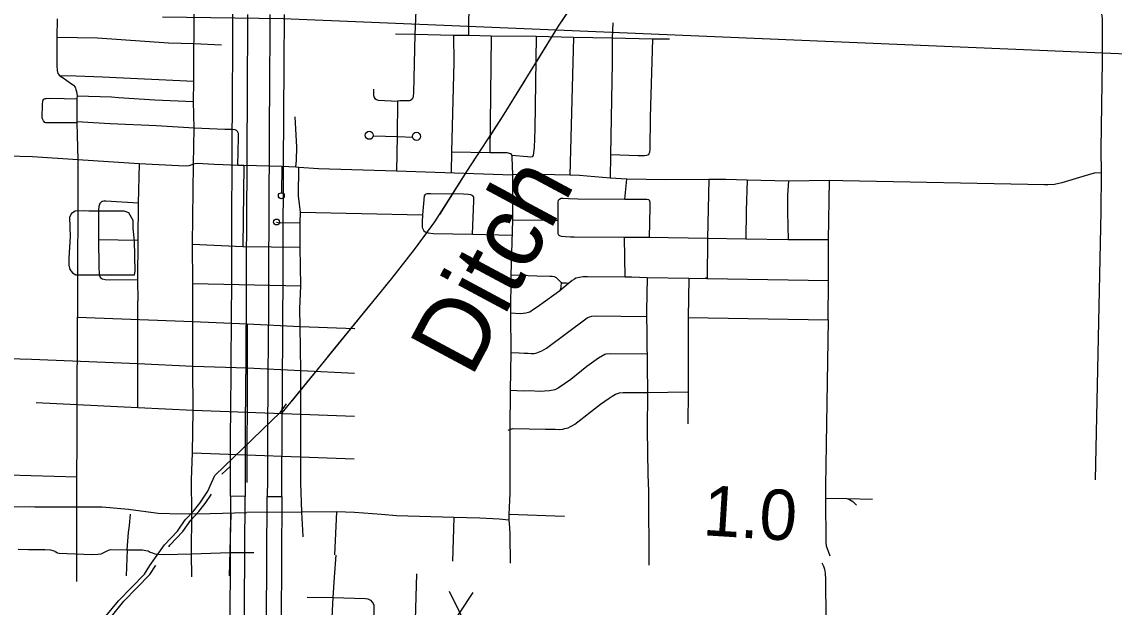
# Model space of a CAD drawing. Extents: x 1366406 to 1373462, y 376856 to 381998.
# Drawn here: x 1369331.1 to 1369434.3, y 379974.8 to 380030.1 of the extents above; entities that cross this region are included whole.
import ezdxf

# ---------------------------------------------------------------- set-up
doc = ezdxf.new("R2010")
doc.units = 0
for name, color, linetype in [('19', 7, 'Continuous'), ('33', 7, 'Continuous'), ('35', 7, 'Continuous'), ('43', 7, 'Continuous'), ('48', 7, 'Continuous'), ('6', 7, 'Continuous')]:
    doc.layers.add(name, color=color, linetype=linetype)

msp = doc.modelspace()

# ---------------------------------------------------------------- linework, layer by layer
at = {"layer": '19'}
for points in [[(1369350.78, 379985.31), (1369350.79, 379986.84), (1369350.79, 379988.37), (1369350.8, 379989.91), (1369350.8, 379991.45), (1369350.81, 379992.99), (1369350.83, 379994.53), (1369350.84, 379996.06), (1369350.85, 379997.6), (1369350.86, 379999.15), (1369350.87, 380000.71), (1369350.88, 380002.27), (1369350.9, 380005.41), (1369350.9, 380006.99), (1369350.91, 380008.58), (1369350.91, 380010.17), (1369350.92, 380011.77), (1369350.93, 380013.36), (1369350.94, 380014.95), (1369350.95, 380016.55), (1369350.95, 380018.15), (1369350.96, 380019.75), (1369350.97, 380021.35), (1369350.98, 380022.95), (1369350.99, 380024.53), (1369351, 380026.12), (1369351.01, 380027.69), (1369351.02, 380029.27), (1369351.02, 380030.83)], [(1369352.4, 380030.82), (1369352.39, 380029.26), (1369352.38, 380027.69), (1369352.37, 380026.11), (1369352.36, 380024.53), (1369352.36, 380022.94), (1369352.35, 380021.35), (1369352.34, 380019.75), (1369352.33, 380018.14), (1369352.33, 380016.54), (1369352.32, 380014.95), (1369352.31, 380013.35), (1369352.3, 380011.76), (1369352.29, 380010.16), (1369352.28, 380008.57), (1369352.27, 380006.99), (1369352.27, 380005.41), (1369352.26, 380002.26), (1369352.25, 380000.7), (1369352.24, 379999.14), (1369352.23, 379997.59), (1369352.22, 379996.05), (1369352.2, 379994.51), (1369352.19, 379992.98), (1369352.18, 379991.44), (1369352.17, 379989.9), (1369352.17, 379988.37), (1369352.16, 379986.84), (1369352.16, 379985.3), (1369350.78, 379985.31)], [(1369354.51, 380030.81), (1369354.5, 380029.25), (1369354.49, 380027.67), (1369354.48, 380026.1), (1369354.47, 380024.51), (1369354.46, 380022.93), (1369354.45, 380021.33), (1369354.44, 380019.74), (1369354.44, 380018.14), (1369354.43, 380016.54), (1369354.42, 380014.94), (1369354.42, 380013.34), (1369354.41, 380011.74), (1369354.4, 380010.15), (1369354.39, 380008.56), (1369354.38, 380006.98), (1369354.38, 380005.4), (1369354.37, 380002.25), (1369354.36, 380000.68), (1369354.35, 379999.13), (1369354.33, 379997.58), (1369354.32, 379996.03), (1369354.31, 379994.5), (1369354.3, 379992.96), (1369354.29, 379991.43), (1369354.28, 379989.9), (1369354.27, 379988.36), (1369354.27, 379986.83), (1369354.26, 379985.29), (1369355.64, 379985.29)], [(1369355.64, 379985.29), (1369355.65, 379986.82), (1369355.65, 379988.36), (1369355.66, 379989.89), (1369355.66, 379991.42), (1369355.67, 379992.95), (1369355.69, 379994.48), (1369355.7, 379996.02), (1369355.71, 379997.57), (1369355.72, 379999.12), (1369355.73, 380000.68), (1369355.74, 380002.24), (1369355.76, 380005.4), (1369355.76, 380006.98), (1369355.77, 380008.56), (1369355.77, 380010.14), (1369355.78, 380011.73), (1369355.79, 380013.33), (1369355.8, 380014.93), (1369355.81, 380016.53), (1369355.81, 380018.13), (1369355.82, 380019.73), (1369355.83, 380021.32), (1369355.84, 380022.92), (1369355.85, 380024.51), (1369355.86, 380026.09), (1369355.87, 380027.67), (1369355.88, 380029.24), (1369355.88, 380030.81)], [(1369352.16, 379985.3), (1369350.78, 379985.31), (1369350.56, 379943.93), (1369350.52, 379941.32), (1369350.52, 379939.77), (1369350.51, 379938.23), (1369350.5, 379936.7), (1369350.49, 379935.16), (1369350.48, 379933.63), (1369350.47, 379932.09), (1369350.47, 379930.55), (1369350.46, 379929.01), (1369350.45, 379927.47), (1369350.44, 379925.91), (1369350.43, 379924.35), (1369350.43, 379922.79), (1369350.42, 379921.24), (1369350.42, 379919.72), (1369350.34, 379916.54), (1369350.38, 379914.96), (1369350.37, 379913.44), (1369350.36, 379911.93), (1369350.28, 379910.36), (1369350.15, 379899.59)], [(1369351.53, 379899.58), (1369351.66, 379910.32), (1369351.74, 379911.89), (1369351.75, 379913.43), (1369351.76, 379914.98), (1369351.72, 379916.55), (1369351.79, 379919.7), (1369351.8, 379921.24), (1369351.81, 379922.79), (1369351.81, 379924.34), (1369351.82, 379925.9), (1369351.83, 379927.46), (1369351.84, 379929), (1369351.84, 379930.54), (1369351.85, 379932.08), (1369351.86, 379933.62), (1369351.87, 379935.16), (1369351.88, 379936.69), (1369351.89, 379938.23), (1369351.89, 379939.77), (1369351.9, 379941.31), (1369351.93, 379943.92), (1369352.16, 379985.3)], [(1369353.63, 379899.55), (1369353.76, 379910.25), (1369353.84, 379911.83), (1369353.85, 379913.41), (1369353.87, 379914.99), (1369353.83, 379916.55), (1369353.9, 379919.67), (1369353.91, 379921.23), (1369353.91, 379922.78), (1369353.92, 379924.33), (1369353.92, 379925.89), (1369353.94, 379927.44), (1369353.94, 379928.99), (1369353.95, 379930.53), (1369353.96, 379932.07), (1369353.96, 379933.61), (1369353.98, 379935.14), (1369353.98, 379936.68), (1369353.99, 379938.22), (1369354, 379939.76), (1369354.01, 379941.29), (1369354.04, 379943.9), (1369354.26, 379985.29)], [(1369354.26, 379985.29), (1369355.64, 379985.29), (1369355.42, 379943.88), (1369355.38, 379941.28), (1369355.38, 379939.75), (1369355.37, 379938.21), (1369355.36, 379936.67), (1369355.35, 379935.13), (1369355.34, 379933.6), (1369355.33, 379932.07), (1369355.33, 379930.53), (1369355.32, 379928.98), (1369355.31, 379927.43), (1369355.3, 379925.88), (1369355.29, 379924.33), (1369355.29, 379922.78), (1369355.28, 379921.22), (1369355.28, 379919.65), (1369355.2, 379916.55), (1369355.24, 379915), (1369355.23, 379913.4), (1369355.22, 379911.79), (1369355.14, 379910.21), (1369355.01, 379899.53)]]:
    msp.add_lwpolyline(points, dxfattribs=at)
at = {"layer": '33'}
for points in [[(1369347.13, 379977.71), (1369347.11, 379979.89), (1369347.12, 379983.72), (1369347.1, 379986.86), (1369347.2, 379989.4), (1369347.26, 379993.42), (1369347.23, 379997.6), (1369347.23, 380001.82), (1369347.24, 380005.4), (1369347.19, 380009.11), (1369347.3, 380016.66), (1369347.36, 380020.07), (1369347.3, 380022.58), (1369347.34, 380024.48), (1369347.33, 380028.05), (1369347.36, 380028.29), (1369347.4, 380046.27)], [(1369429.78, 380034.76), (1369430.17, 380034.41), (1369430.81, 380033.98), (1369431.54, 380033.44), (1369432, 380032.94), (1369432.47, 380032.34), (1369432.73, 380031.85), (1369432.9, 380031.42), (1369433.08, 380030.87), (1369433.14, 380030.42), (1369433.14, 380026.43), (1369433.03, 380018.1), (1369433.05, 380015.8), (1369433.04, 380012.2)], [(1369373.32, 380032.47), (1369373.29, 380028.81)], [(1369334.42, 380030.39), (1369334.38, 380028.64), (1369334.39, 380026.41), (1369334.38, 380025.95), (1369334.41, 380025.51), (1369334.46, 380025.23), (1369334.65, 380025.02), (1369334.97, 380024.82), (1369335.32, 380024.58), (1369335.55, 380024.42), (1369335.95, 380024.12), (1369336.1, 380023.93), (1369336.14, 380023.84), (1369336.19, 380023.71), (1369336.24, 380023.52), (1369336.29, 380023.12), (1369336.28, 380022.85), (1369336.27, 380020.66), (1369336.26, 380020.57), (1369336.35, 380017.08), (1369336.32, 380002.22)], [(1369368.29, 380031.16), (1369368.22, 380028.91), (1369368.08, 380023.4), (1369368.05, 380023.11), (1369368.01, 380022.91), (1369367.97, 380022.87), (1369367.91, 380022.77), (1369367.79, 380022.68), (1369367.69, 380022.64), (1369366.8, 380022.64), (1369366.56, 380022.63), (1369366.55, 380019.35), (1369366.47, 380016.01)], [(1369386.9, 380030.01), (1369386.85, 380028.57), (1369386.86, 380026.25), (1369386.7, 380017.54), (1369386.65, 380015.34)], [(1369349.95, 380027.9), (1369347.33, 380028.05), (1369344.94, 380028.11), (1369338.21, 380028.56), (1369334.38, 380028.64)], [(1369392.26, 380028.48), (1369390.65, 380028.48), (1369386.85, 380028.57), (1369383.2, 380028.63), (1369379.68, 380028.74), (1369375.43, 380028.77), (1369373.29, 380028.81), (1369371.87, 380028.82), (1369368.22, 380028.91), (1369366.37, 380028.94)], [(1369371.87, 380028.82), (1369371.88, 380026.3), (1369371.67, 380017.84), (1369371.65, 380015.92)], [(1369375.43, 380028.77), (1369375.3, 380017.78)], [(1369379.68, 380028.74), (1369379.55, 380019.97), (1369379.48, 380018.21), (1369379.43, 380017.76), (1369379.38, 380017.5), (1369379.28, 380017.38), (1369379.1, 380017.34), (1369378.85, 380017.37), (1369377.37, 380017.5)], [(1369383.2, 380028.63), (1369382.86, 380015.62)], [(1369390.65, 380028.48), (1369390.43, 380021.11), (1369390.42, 380018.09), (1369390.39, 380017.79), (1369390.33, 380017.64), (1369390.24, 380017.55), (1369390.1, 380017.48), (1369389.91, 380017.46), (1369389.72, 380017.46), (1369389.3, 380017.47), (1369386.7, 380017.54)], [(1369347.34, 380024.48), (1369338.68, 380024.88), (1369336.21, 380024.97), (1369334.65, 380025.02)], [(1369336.29, 380023.12), (1369339.56, 380023.02), (1369340.2, 380022.96), (1369343.64, 380022.74), (1369347.3, 380022.58)], [(1369364.3, 380023.74), (1369364.29, 380023.38), (1369364.29, 380023.2), (1369364.33, 380023.02), (1369364.44, 380022.88), (1369364.58, 380022.77), (1369364.75, 380022.71), (1369366.56, 380022.63)], [(1369336.26, 380020.57), (1369333.54, 380020.57), (1369333.35, 380020.57), (1369333.25, 380020.61), (1369333.11, 380020.75), (1369333.04, 380020.96), (1369333, 380021.06), (1369333.03, 380022.3), (1369333.07, 380022.62), (1369333.13, 380022.8), (1369333.23, 380022.85), (1369333.27, 380022.88), (1369333.37, 380022.87), (1369333.68, 380022.89), (1369335.06, 380022.87), (1369336.28, 380022.85)], [(1369356.95, 380016.38), (1369357.04, 380017.04), (1369357.07, 380018.27), (1369356.91, 380021.15)], [(1369351.47, 380016.56), (1369351.53, 380019.19), (1369351.54, 380019.58), (1369351.46, 380019.77), (1369351.35, 380019.86), (1369351.24, 380019.9), (1369350.92, 380019.94), (1369350.25, 380019.95), (1369347.36, 380020.07), (1369343.8, 380020.29), (1369339.42, 380020.49), (1369336.27, 380020.66)], [(1369364.28, 380019.36), (1369366.6, 380019.3), (1369368.03, 380019.22)], [(1369377.44, 380015.62), (1369366.47, 380016.01), (1369359.09, 380016.24), (1369357.24, 380016.37), (1369356.95, 380016.38), (1369355.63, 380016.45), (1369352.04, 380016.54), (1369351.47, 380016.56), (1369350.09, 380016.61), (1369349.26, 380016.65), (1369347.65, 380016.73), (1369347.44, 380016.71), (1369347.3, 380016.66), (1369347.04, 380016.57), (1369346.86, 380016.53), (1369346.66, 380016.49), (1369345.87, 380016.52), (1369342.15, 380016.7), (1369336.35, 380017.08), (1369332.07, 380017.35), (1369329.64, 380017.43)], [(1369371.67, 380017.84), (1369375.3, 380017.78), (1369376.72, 380017.77), (1369376.91, 380017.76), (1369377.25, 380017.67), (1369377.37, 380017.5), (1369377.38, 380017.31), (1369377.44, 380015.7), (1369377.44, 380015.62), (1369377.42, 380011.37), (1369377.29, 380006.19), (1369377.25, 380002.61), (1369377.27, 379998.9), (1369377.21, 379995.31), (1369377.17, 379991.62), (1369377.18, 379985.61), (1369377.1, 379983.58), (1369377.08, 379983.06), (1369377.15, 379982.37), (1369377.18, 379981.66), (1369377.2, 379978.99)], [(1369342.15, 380016.7), (1369342.06, 380012.99), (1369342.02, 380009.45), (1369342.01, 380005.77), (1369342.04, 380003.76)], [(1369352.04, 380016.54), (1369351.97, 380008.9)], [(1369355.63, 380016.45), (1369355.6, 380013.97)], [(1369357.35, 380003.01), (1369357.42, 380005.19), (1369357.38, 380008.83), (1369357.36, 380011.17), (1369357.4, 380012.13), (1369357.3, 380012.9), (1369357.2, 380013.69), (1369357.24, 380016.37)], [(1369433.05, 380015.87), (1369432.4, 380015.82), (1369431.33, 380015.51), (1369429.33, 380014.9), (1369428.66, 380014.76), (1369428.01, 380014.73), (1369427.69, 380014.73)], [(1369427.69, 380014.73), (1369408.65, 380015.09), (1369407.39, 380015.13), (1369403.5, 380015.06), (1369399.6, 380015.17), (1369397.58, 380015.21), (1369395.97, 380015.21), (1369391.89, 380015.2), (1369388.25, 380015.27), (1369386.65, 380015.34), (1369383.75, 380015.59), (1369382.86, 380015.62), (1369381.41, 380015.66), (1369377.44, 380015.7)], [(1369388.06, 380013.37), (1369388.25, 380015.27)], [(1369395.97, 380015.21), (1369395.87, 380009.64), (1369395.83, 380005.86), (1369395.68, 380005.94)], [(1369399.6, 380015.17), (1369399.5, 380012.27), (1369399.48, 380009.58)], [(1369403.5, 380015.11), (1369403.43, 380013.73), (1369403.43, 380012.17), (1369403.48, 380009.53)], [(1369407.27, 380001.98), (1369407.3, 380005.66), (1369407.3, 380009.54), (1369407.39, 380015.13)], [(1369373.67, 380010.06), (1369373.78, 380013.2), (1369373.78, 380013.56), (1369373.69, 380013.67), (1369373.51, 380013.77), (1369373.25, 380013.81), (1369372.79, 380013.85), (1369369.68, 380013.86), (1369369.35, 380013.86), (1369369.17, 380013.81), (1369369.1, 380013.67), (1369368.92, 380011.88), (1369368.89, 380011.22), (1369368.91, 380010.7), (1369369.05, 380010.38), (1369369.18, 380010.28), (1369369.46, 380010.18), (1369369.94, 380010.14)], [(1369342.06, 380012.99), (1369339.01, 380013.17), (1369338.81, 380013.17), (1369338.68, 380013.16), (1369338.64, 380013.14), (1369338.56, 380013.09), (1369338.45, 380012.97), (1369338.36, 380012.68), (1369338.33, 380012.34), (1369338.33, 380009.53), (1369338.34, 380007.05), (1369338.37, 380006.23), (1369338.46, 380006.01), (1369338.66, 380005.86), (1369338.95, 380005.78), (1369339.38, 380005.76), (1369342.01, 380005.77)], [(1369395.87, 380009.64), (1369390.36, 380009.75), (1369388.02, 380009.76), (1369383.27, 380009.78), (1369382.93, 380009.79), (1369382.45, 380009.81), (1369382.05, 380009.85), (1369381.91, 380009.89), (1369381.84, 380009.92), (1369381.76, 380010.09), (1369381.75, 380010.34), (1369381.75, 380010.41), (1369381.76, 380010.75), (1369381.74, 380011.36), (1369381.76, 380013.07), (1369381.79, 380013.28), (1369381.87, 380013.38), (1369382.03, 380013.46), (1369382.19, 380013.47), (1369382.74, 380013.44), (1369383.61, 380013.39), (1369388.06, 380013.37), (1369389.59, 380013.38), (1369389.98, 380013.36), (1369390.14, 380013.36), (1369390.27, 380013.34), (1369390.37, 380013.24), (1369390.4, 380012.96), (1369390.4, 380012.6), (1369390.36, 380009.75)], [(1369357.4, 380012.13), (1369368.92, 380011.88)], [(1369433.04, 380012.2), (1369432.48, 379986.85)], [(1369355.14, 380011.21), (1369355.47, 380011.14), (1369357.36, 380011.17)], [(1369381.74, 380011.36), (1369380.53, 380011.34), (1369377.42, 380011.37)], [(1369369.94, 380010.14), (1369373.67, 380010.06), (1369377.36, 380009.98)], [(1369388.07, 380006.01), (1369388.02, 380009.76)], [(1369407.3, 380009.54), (1369403.48, 380009.53), (1369399.48, 380009.58), (1369395.87, 380009.64)], [(1369342.02, 380009.45), (1369338.33, 380009.53)], [(1369347.19, 380009.11), (1369351.97, 380008.9), (1369357.38, 380008.83)], [(1369407.3, 380005.66), (1369395.83, 380005.86), (1369394.09, 380005.88), (1369390.15, 380005.93), (1369388.72, 380005.99), (1369388.07, 380006.01), (1369384.52, 380006.03), (1369384.11, 380006.02), (1369383.92, 380006.01), (1369383.76, 380005.98), (1369383.42, 380005.9), (1369383.28, 380005.82), (1369383.07, 380005.68), (1369382.72, 380005.42), (1369381.91, 380004.72), (1369381.34, 380004.31), (1369379.77, 380003.18), (1369379.42, 380002.94), (1369379.06, 380002.71), (1369378.71, 380002.6), (1369378.45, 380002.56), (1369378.16, 380002.55), (1369377.25, 380002.61)], [(1369382.04, 380005.5), (1369381.7, 380005.84), (1369381.59, 380005.93), (1369381.39, 380006.02), (1369381.19, 380006.06), (1369380.96, 380006.08), (1369379.72, 380006.1), (1369377.29, 380006.19)], [(1369382.72, 380005.42), (1369382.52, 380005.43), (1369382.32, 380005.43), (1369382.15, 380005.45), (1369382.04, 380005.5), (1369382.01, 380005.07), (1369381.98, 380004.9), (1369381.91, 380004.72)], [(1369390.15, 380005.93), (1369390.09, 380002.81)], [(1369394.09, 380005.88), (1369394.03, 380002.19)], [(1369347.24, 380005.4), (1369357.42, 380005.19)], [(1369342.03, 379993.65), (1369342.02, 379997.85), (1369342.04, 380003.76)], [(1369357.67, 379981.48), (1369357.67, 379981.55), (1369357.53, 379983.8), (1369357.42, 379986.59), (1369357.42, 379997.2), (1369357.37, 380001.35), (1369357.35, 380003.01)], [(1369390.09, 380002.81), (1369390.18, 379995.12), (1369390.17, 379991.59), (1369390.22, 379987.38), (1369390.3, 379985.78), (1369390.32, 379978.8)], [(1369336.27, 379977.27), (1369336.27, 379979.84), (1369336.27, 379984.32), (1369336.32, 380002.22)], [(1369336.32, 380002.22), (1369347.23, 380001.82), (1369352.36, 380001.58), (1369357.37, 380001.35), (1369362.54, 380001.16)], [(1369352.36, 380001.58), (1369352.35, 379997.43), (1369352.32, 379986.61)], [(1369377.27, 379998.9), (1369378.06, 379998.85), (1369378.55, 379998.82), (1369378.93, 379998.81), (1369379.22, 379998.8), (1369379.47, 379998.8), (1369379.72, 379998.87), (1369380.22, 379999.04), (1369380.64, 379999.29), (1369384.49, 380002.16), (1369384.71, 380002.25), (1369384.92, 380002.32), (1369385.26, 380002.35), (1369390.1, 380002.3)], [(1369394.03, 380002.19), (1369394.02, 379995.17), (1369394, 379992.16)], [(1369394.03, 380002.19), (1369407.27, 380001.98)], [(1369407.27, 380001.98), (1369407.07, 379990.21), (1369407.01, 379986.29), (1369407.01, 379985.13), (1369407.05, 379980.91), (1369407.08, 379980.62), (1369407.43, 379979.68)], [(1369327.58, 379998.4), (1369331.98, 379998.27), (1369342.02, 379997.85), (1369347.23, 379997.6), (1369352.35, 379997.43), (1369357.42, 379997.2), (1369362.52, 379996.95)], [(1369390.14, 379998.72), (1369386.65, 379998.77), (1369386.24, 379998.72), (1369386.16, 379998.7), (1369385.55, 379998.35), (1369384.46, 379997.57), (1369382.96, 379996.35), (1369381.75, 379995.51), (1369381.42, 379995.37), (1369380.94, 379995.27), (1369380.47, 379995.24), (1369379.98, 379995.22), (1369379.08, 379995.26), (1369378.47, 379995.25), (1369377.21, 379995.31)], [(1369377.01, 379991.57), (1369377.17, 379991.63), (1369377.47, 379991.71), (1369380.55, 379991.65), (1369381.46, 379991.64), (1369381.91, 379991.63), (1369382.18, 379991.66), (1369382.39, 379991.71), (1369382.68, 379991.79), (1369382.92, 379991.89), (1369383.09, 379991.98), (1369383.32, 379992.12), (1369385.76, 379994), (1369386.15, 379994.3), (1369386.57, 379994.58), (1369386.84, 379994.76), (1369387.18, 379994.94), (1369387.54, 379995.08), (1369387.88, 379995.12), (1369388.72, 379995.12), (1369390.18, 379995.12), (1369394.02, 379995.17)], [(1369362.49, 379992.86), (1369347.26, 379993.42), (1369342.03, 379993.65), (1369332.42, 379994.12)], [(1369347.2, 379989.4), (1369362.46, 379988.85)], [(1369317.18, 379987.89), (1369323.53, 379987.56), (1369327.58, 379987.39), (1369336.31, 379987.14)], [(1369407.01, 379985.13), (1369409.02, 379985.1), (1369411.44, 379985.03)], [(1369409.02, 379985.1), (1369409.29, 379985.01), (1369409.59, 379984.81), (1369409.94, 379984.47)], [(1369289.1, 379984.44), (1369294.99, 379984.39), (1369302.28, 379984.39), (1369310.52, 379984.35), (1369314.59, 379984.33), (1369319.47, 379984.37), (1369325.45, 379984.28), (1369331.76, 379984.35), (1369332.3, 379984.31), (1369335.33, 379984.31), (1369338.66, 379984.31), (1369341.14, 379984.1), (1369343.95, 379983.71), (1369346.12, 379983.66), (1369348.88, 379983.67), (1369352.32, 379983.79)], [(1369377.08, 379983.06), (1369376.16, 379983.14), (1369374.34, 379983.26), (1369371.88, 379983.32), (1369366.47, 379983.46), (1369365.05, 379983.59), (1369362.51, 379983.77), (1369360.82, 379983.84), (1369357.53, 379983.8), (1369352.32, 379983.79)], [(1369360.82, 379983.84), (1369360.61, 379979.77)], [(1369341.03, 379980.26), (1369341.15, 379981.88), (1369341.24, 379982.56), (1369341.34, 379983.61)], [(1369350.82, 379983.7), (1369350.67, 379977.81)], [(1369371.88, 379983.32), (1369371.75, 379979.19)], [(1369382.34, 379983.39), (1369377.1, 379983.58)], [(1369330.73, 379980.33), (1369331.69, 379980.28), (1369332.4, 379980.3), (1369333.25, 379980.28), (1369333.78, 379980.24), (1369333.99, 379980.2), (1369334.19, 379980.13), (1369334.2, 379980.11), (1369334.28, 379980.08), (1369334.44, 379979.97), (1369334.6, 379979.93), (1369337.64, 379979.82), (1369338.26, 379979.86), (1369338.56, 379979.89), (1369339.25, 379980.23), (1369339.48, 379980.27), (1369341.03, 379980.26), (1369342.47, 379980.24), (1369342.78, 379980.2), (1369343, 379980.16), (1369343.21, 379980.04), (1369343.41, 379979.96), (1369343.65, 379979.88), (1369343.98, 379979.85), (1369344.46, 379979.82), (1369347.11, 379979.89), (1369350.77, 379980.01), (1369352.99, 379980)], [(1369341.03, 379980.26), (1369340.94, 379977.81)], [(1369360.74, 379979.76), (1369360.6, 379977.67), (1369360.47, 379975.75), (1369360.07, 379968.28), (1369360.06, 379967.82), (1369360.03, 379967.16), (1369359.83, 379963.84)], [(1369406.65, 379979.04), (1369406.81, 379978.72), (1369406.92, 379978.42), (1369406.99, 379978.06), (1369407, 379977.44), (1369407.05, 379973.7)], [(1369368.35, 379978), (1369368.19, 379971.47), (1369368.16, 379967.55), (1369368.12, 379963.54), (1369368.01, 379958.02)], [(1369358.04, 379975.78), (1369360.47, 379975.75), (1369363.55, 379975.66), (1369363.76, 379975.63), (1369364.01, 379975.5), (1369364.16, 379975.32), (1369364.26, 379975.18), (1369364.32, 379975.04), (1369364.33, 379974.85), (1369364.34, 379974.54), (1369364.25, 379972.23), (1369364.18, 379970.93), (1369364.08, 379968.84), (1369364, 379968.34), (1369363.92, 379968.1), (1369363.76, 379967.87), (1369363.59, 379967.76), (1369363.37, 379967.66), (1369363.08, 379967.64), (1369360.71, 379967.73)]]:
    msp.add_lwpolyline(points, dxfattribs=at)
for centre, radius in [((1369363.9, 380019.4), 0.381), ((1369368.36, 380019.3), 0.381), ((1369355.59, 380013.69), 0.281), ((1369355.14, 380011.21), 0.281)]:
    msp.add_circle(centre, radius, dxfattribs=at)
at = {"layer": '35'}
msp.add_lwpolyline([(1369339.84, 380012.24), (1369337.4, 380012.23), (1369336.97, 380012.28), (1369336.12, 380012.22), (1369335.76, 380012.01), (1369335.59, 380011.66), (1369335.65, 380009.81), (1369335.5, 380007.84), (1369335.52, 380007.14), (1369335.62, 380006.73), (1369335.87, 380006.4), (1369336.16, 380006.22), (1369341.73, 380006.22), (1369341.78, 380006.57), (1369341.72, 380009.43), (1369341.58, 380010.61), (1369341.6, 380011.36), (1369341.17, 380012.08), (1369340.74, 380012.22), (1369339.84, 380012.24)], dxfattribs=at)
at = {"layer": '43'}
for points in [[(1369356.61, 379994.34), (1369366.04, 380005.89), (1369368.17, 380008.63), (1369370.11, 380011.22), (1369373.13, 380015.98), (1369376.5, 380021.13), (1369381.78, 380029.7), (1369384.79, 380034.16)], [(1369379.73, 380026.37), (1369381.78, 380029.7), (1369383.18, 380031.77)], [(1369375.19, 380019.12), (1369376.5, 380021.13), (1369378.61, 380024.54)], [(1369370.56, 380011.93), (1369373.13, 380015.98), (1369374.01, 380017.33)], [(1369365.4, 380005.11), (1369366.04, 380005.89), (1369368.17, 380008.63), (1369369.33, 380010.18)], [(1369359.99, 379998.48), (1369364.05, 380003.45)], [(1369355.67, 379993.18), (1369358.64, 379996.82)], [(1369335.86, 379970.19), (1369340.2, 379975.43), (1369342.65, 379977.96), (1369343.17, 379978.76), (1369343.85, 379979.75), (1369344.55, 379980.73), (1369345.78, 379982.02), (1369346.51, 379983.1), (1369347.28, 379983.91), (1369347.88, 379984.65), (1369348.65, 379985.8), (1369348.99, 379986.59), (1369349.31, 379987.28), (1369355.51, 379993.24), (1369356.07, 379994.05)], [(1369349.97, 379987.39), (1369350.79, 379988.17)], [(1369344.96, 379980.54), (1369345.07, 379980.7), (1369346.3, 379981.99), (1369347.03, 379983.06), (1369347.8, 379983.88), (1369348.4, 379984.62), (1369349, 379985.5)], [(1369339.53, 379973.96), (1369340.72, 379975.4), (1369343.17, 379977.92), (1369343.69, 379978.73), (1369343.73, 379978.79)]]:
    msp.add_lwpolyline(points, dxfattribs=at)
at = {"layer": '48'}
for p, q in [((1369373.69, 379976.21), (1369371.2, 379972.46)), ((1369371.45, 379976.35), (1369373.45, 379972.32))]:
    msp.add_line(p, q, dxfattribs=at)
at = {"layer": '6'}
msp.add_lwpolyline([(1369344.36, 380030.58), (1369355.75, 380030.44), (1369381.57, 380029.35), (1369439.95, 380026.9)], dxfattribs=at)

# ---------------------------------------------------------------- texts
at = {"layer": '43'}
msp.add_text('Ditch', height=6.843, rotation=61.8291, dxfattribs=at).set_placement((1369373.53, 379996.4))
at = {"layer": '48'}
msp.add_text('1.0', height=4.752, rotation=356.4139, dxfattribs=at).set_placement((1369395.35, 379981.64))

doc.saveas('drawing.dxf')
